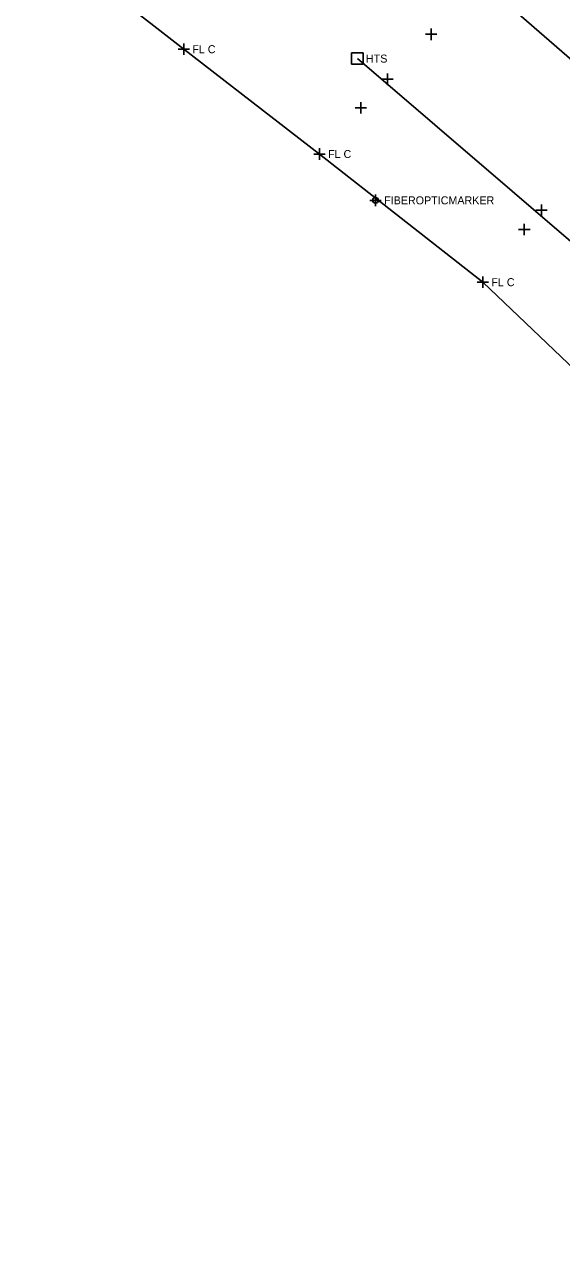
# Model space of a CAD drawing. Extents: x 1324236 to 1326110, y 459090 to 460782.
# Drawn here: x 1324449 to 1324542.9, y 460165.6 to 460378.3 of the extents above; entities that cross this region are included whole.
import ezdxf

# ---------------------------------------------------------------- set-up
doc = ezdxf.new("R2010")
doc.units = 0
for name, color, linetype in [('DR_X_Drive_Pipe', 7, 'Continuous'), ('DT_X_Contour_Major', 7, 'Continuous'), ('E-RW-ODOT', 7, 'Continuous'), ('PM_X_Channelizing_Line', 7, 'Continuous'), ('PM_X_CL_Double_Solid', 7, 'Continuous'), ('RW_X_CL', 7, 'Continuous'), ('RW_X_Esmt_SH', 7, 'Continuous')]:
    doc.layers.add(name, color=color, linetype=linetype)

msp = doc.modelspace()

# ---------------------------------------------------------------- linework, layer by layer
at = {"layer": 'DR_X_Drive_Pipe'}
msp.add_line((1324554.76, 460363.24), (1324528.83, 460385.81), dxfattribs=at)
at = {"layer": 'DT_X_Contour_Major'}
msp.add_line((1324507.19, 460372.32), (1324507.19, 460372.32), dxfattribs=at)
msp.add_lwpolyline([(1324506.19, 460371.32), (1324506.19, 460373.32), (1324508.19, 460373.32), (1324508.19, 460371.32), (1324506.19, 460371.32)], dxfattribs=at)
at = {"layer": 'E-RW-ODOT'}
msp.add_line((1324967.69, 459977.08), (1324507.19, 460372.32), dxfattribs=at)
at = {"layer": 'PM_X_Channelizing_Line'}
msp.add_circle((1324510.37, 460347.53), 0.5, dxfattribs=at)
at = {"layer": 'PM_X_CL_Double_Solid'}
for p, q in [((1324476.85, 460373.96), (1324449, 460395.8)), ((1324500.57, 460355.63), (1324476.85, 460373.96)), ((1324529.1, 460333.22), (1324500.57, 460355.63)), ((1324550.88, 460312.43), (1324529.1, 460333.22))]:
    msp.add_line(p, q, dxfattribs=at)
at = {"layer": 'RW_X_CL'}
for p, q in [((1324519.07, 460376.57), (1324521.07, 460376.57)), ((1324520.07, 460375.57), (1324520.07, 460377.57)), ((1324512.44, 460367.7), (1324512.44, 460369.7)), ((1324511.44, 460368.7), (1324513.44, 460368.7)), ((1324506.79, 460363.7), (1324508.79, 460363.7)), ((1324507.79, 460362.7), (1324507.79, 460364.7)), ((1324510.37, 460346.53), (1324510.37, 460348.53)), ((1324509.37, 460347.53), (1324511.37, 460347.53)), ((1324539.36, 460344.81), (1324539.36, 460346.81)), ((1324538.36, 460345.82), (1324540.36, 460345.82)), ((1324535.36, 460342.42), (1324537.36, 460342.42)), ((1324536.36, 460341.42), (1324536.36, 460343.42))]:
    msp.add_line(p, q, dxfattribs=at)
at = {"layer": 'RW_X_Esmt_SH'}
for p, q in [((1324475.85, 460373.96), (1324477.85, 460373.96)), ((1324476.85, 460372.96), (1324476.85, 460374.96)), ((1324499.57, 460355.63), (1324501.57, 460355.63)), ((1324500.57, 460354.63), (1324500.57, 460356.63)), ((1324529.1, 460332.22), (1324529.1, 460334.22)), ((1324528.1, 460333.22), (1324530.1, 460333.22))]:
    msp.add_line(p, q, dxfattribs=at)

# ---------------------------------------------------------------- texts
at = {"layer": 'DT_X_Contour_Major'}
msp.add_text('HTS', height=1.4, dxfattribs=at).set_placement((1324508.69, 460371.62))
at = {"layer": 'RW_X_CL'}
msp.add_text('FIBEROPTICMARKER', height=1.4, dxfattribs=at).set_placement((1324511.87, 460346.83))
at = {"layer": 'RW_X_Esmt_SH'}
for p in [(1324478.35, 460373.26), (1324502.07, 460354.93), (1324530.6, 460332.52)]:
    msp.add_text('FL C', height=1.4, dxfattribs=at).set_placement(p)

doc.saveas('drawing.dxf')
